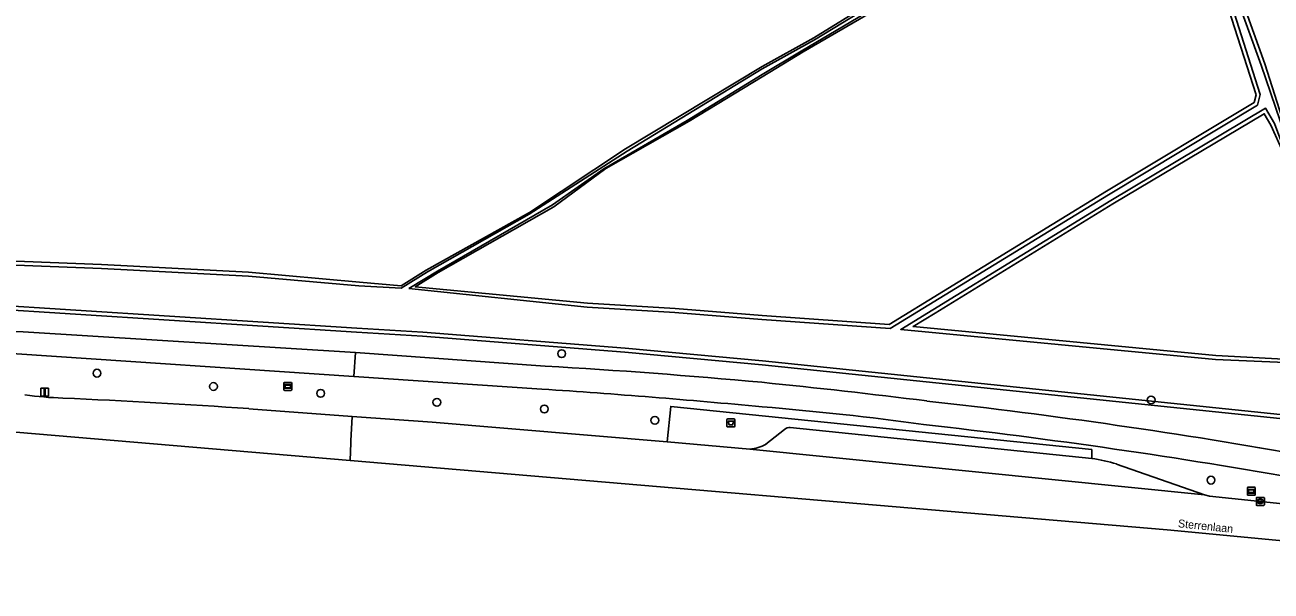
# Model space of a CAD drawing. Extents: x 162396 to 163643, y 386452 to 387406.
# Drawn here: x 163407.9 to 163563.6, y 386501.1 to 386571.8 of the extents above; entities that cross this region are included whole.
import ezdxf

# ---------------------------------------------------------------- set-up
doc = ezdxf.new("R2010")
doc.units = 0
for name, color, linetype in [('IMGEO_Afvalbak', 7, 'Continuous'), ('IMGEO_Berm_groen', 7, 'Continuous'), ('IMGEO_Boom', 7, 'Continuous'), ('IMGEO_Fietspad_gesloten', 7, 'Continuous'), ('IMGEO_Greppel_droge_sloot', 7, 'Continuous'), ('IMGEO_Groenvoorziening', 7, 'Continuous'), ('IMGEO_Informatiebord', 7, 'Continuous'), ('IMGEO_Kolk', 7, 'Continuous'), ('IMGEO_Loofbos', 7, 'Continuous'), ('IMGEO_Oever', 7, 'Continuous'), ('IMGEO_Openbare_ruimte_label', 7, 'Continuous'), ('IMGEO_OVBaan_open', 7, 'Continuous'), ('IMGEO_Rijbaan_regionaal_gesloten', 7, 'Continuous'), ('IMGEO_Verkeersbordpaal', 7, 'Continuous'), ('IMGEO_Verklikker', 7, 'Continuous'), ('IMGEO_Voetpad_open', 7, 'Continuous')]:
    doc.layers.add(name, color=color, linetype=linetype)

msp = doc.modelspace()

# ---------------------------------------------------------------- linework, layer by layer
at = {"layer": 'IMGEO_Afvalbak'}
for p, q in [((163495.6, 386521.7), (163495.6, 386522.5)), ((163495.6, 386522.5), (163495.6, 386521.7)), ((163495.7, 386522.6), (163496.49, 386522.6)), ((163496.49, 386522.6), (163495.7, 386522.6)), ((163496.49, 386521.6), (163495.7, 386521.6)), ((163495.7, 386521.6), (163496.49, 386521.6)), ((163496.59, 386522.5), (163496.59, 386521.7)), ((163496.59, 386521.7), (163496.59, 386522.5))]:
    msp.add_line(p, q, dxfattribs=at)
msp.add_lwpolyline([(163495.74, 386522.32), (163496.45, 386522.32), (163496.3, 386521.84), (163495.89, 386521.84), (163495.74, 386522.32)], dxfattribs=at)
for centre, start, end in [((163495.7, 386522.5), 90, 180), ((163495.7, 386522.5), 90, 180), ((163495.7, 386521.7), 180, 270), ((163495.7, 386521.7), 180, 270), ((163496.49, 386522.5), 0, 90), ((163496.49, 386522.5), 360, 90), ((163496.49, 386521.7), 270, 0), ((163496.49, 386521.7), 270, 0)]:
    msp.add_arc(centre, 0.1, start, end, dxfattribs=at)
at = {"layer": 'IMGEO_Berm_groen'}
for points in [[(163472.48, 386526.32), (163448.99, 386527.9), (163406.85, 386530.72), (163337.13, 386533.04), (163328.61, 386533.61)], [(163435.87, 386523.87), (163448.76, 386522.92), (163458.75, 386522.18), (163488.11, 386519.74), (163488.58, 386524.15), (163541.19, 386518.77), (163541.21, 386517.66)], [(163544.29, 386516.96), (163555.29, 386513.11), (163555.91, 386512.96), (163588.21, 386509.58), (163588.54, 386511.16), (163586.19, 386511.81), (163567.8, 386514.99)]]:
    msp.add_lwpolyline(points, dxfattribs=at)
for centre, radius, start, end in [((163411.9, 385601.26), 927.04, 84.54623, 86.25315), ((163414.46, 386574.33), 49.17, 262.2982, 267.8508), ((163376.42, 385679.42), 846.55, 85.97304, 87.54969), ((163472.41, 386179.3), 345.91, 82.0664, 85.4237), ((163439.06, 385794.95), 731.46, 79.86265, 83.63481), ((163537.67, 386495.02), 22.92, 73.2333, 81.126)]:
    msp.add_arc(centre, radius, start, end, dxfattribs=at)
at = {"layer": 'IMGEO_Boom'}
for centre in [(163474.95, 386530.75), (163416.87, 386528.31), (163431.43, 386526.65), (163444.83, 386525.79), (163459.35, 386524.67), (163472.78, 386523.84), (163548.61, 386524.96), (163486.59, 386522.42), (163556.09, 386514.95)]:
    msp.add_circle(centre, 0.489, dxfattribs=at)
at = {"layer": 'IMGEO_Fietspad_gesloten'}
for points in [[(163328.61, 386533.61), (163337.13, 386533.04), (163406.85, 386530.72), (163448.99, 386527.9), (163449.17, 386530.88), (163407.65, 386533.49), (163365.83, 386535.09), (163337.24, 386535.8)], [(163472.87, 386529.2), (163449.17, 386530.88), (163448.99, 386527.9), (163472.48, 386526.32)]]:
    msp.add_lwpolyline(points, dxfattribs=at)
for centre, radius, start, end in [((163428.23, 385751.32), 779.16, 84.71751, 86.71512), ((163411.9, 385601.26), 927.04, 84.54623, 86.25315), ((163418.01, 385708.03), 823.23, 82.84193, 84.2869), ((163439.96, 385799.16), 730.14, 79.89463, 83.6597), ((163472.41, 386179.3), 345.91, 82.0664, 85.4237), ((163439.06, 385794.95), 731.46, 79.86265, 83.63481)]:
    msp.add_arc(centre, radius, start, end, dxfattribs=at)
at = {"layer": 'IMGEO_Greppel_droge_sloot'}
for points in [[(163455.86, 386538.91), (163459.42, 386541.07), (163473.79, 386549.33), (163480.21, 386553.86), (163490.62, 386559.9), (163500.01, 386565.64), (163504.86, 386568.54), (163536.63, 386587.32), (163544.03, 386591.71), (163548.94, 386594.93), (163550.11, 386595.49), (163551.11, 386595.06), (163551.84, 386593.72), (163553.42, 386588.37), (163554.3, 386585.83), (163558.39, 386575.21), (163562.24, 386563.11), (163561.91, 386561.81), (163543.3, 386550.61), (163516, 386533.9), (163499.96, 386535.01), (163489.08, 386535.89), (163478.15, 386536.57)], [(163570.05, 386541.28), (163574.05, 386529.29), (163556.66, 386530), (163517.32, 386533.78), (163521.35, 386536.22), (163543.58, 386549.9), (163562.91, 386561.41), (163564.04, 386559.51), (163565.3, 386556.04), (163567.03, 386549.67)]]:
    msp.add_lwpolyline(points, close=True, dxfattribs=at)
for points in [[(163537.01, 386588.49), (163506.56, 386569.96), (163500.01, 386566.33), (163483.13, 386556.06), (163470.88, 386548.19), (163458.18, 386540.96), (163454.89, 386538.93), (163449.61, 386539.21), (163435.79, 386540.42), (163417.42, 386541.37), (163389.57, 386542.49)], [(163565.93, 386556.3), (163562.37, 386566.81), (163558.8, 386576.71)], [(163367.36, 386539.17), (163449.35, 386533.95), (163457.58, 386533.42), (163482.89, 386531.45), (163500.05, 386529.84), (163572.78, 386522.33)]]:
    msp.add_lwpolyline(points, dxfattribs=at)
at = {"layer": 'IMGEO_Groenvoorziening'}
for points in [[(163609.34, 386511.79), (163624.59, 386510.68), (163624, 386511.52), (163610.87, 386512.94), (163609.75, 386514.5), (163605.91, 386520.54), (163572.74, 386521.83), (163500, 386529.35), (163482.84, 386530.95), (163457.55, 386532.93), (163449.32, 386533.45), (163367.31, 386538.67)], [(163337.24, 386535.8), (163365.83, 386535.09), (163407.65, 386533.49), (163449.17, 386530.88), (163472.87, 386529.2)]]:
    msp.add_lwpolyline(points, dxfattribs=at)
for centre, radius, start, end in [((163428.23, 385751.32), 779.16, 84.71751, 86.71512), ((163418.01, 385708.03), 823.23, 82.84193, 84.2869), ((163439.96, 385799.16), 730.14, 79.89463, 83.6597)]:
    msp.add_arc(centre, radius, start, end, dxfattribs=at)
at = {"layer": 'IMGEO_Informatiebord'}
for p, q in [((163560.64, 386513.16), (163560.64, 386513.96)), ((163560.64, 386513.96), (163560.64, 386513.16)), ((163560.74, 386514.06), (163561.53, 386514.06)), ((163561.53, 386514.06), (163560.74, 386514.06)), ((163561.63, 386513.96), (163561.63, 386513.16)), ((163561.63, 386513.16), (163561.63, 386513.96)), ((163561.53, 386513.06), (163560.74, 386513.06)), ((163560.74, 386513.06), (163561.53, 386513.06))]:
    msp.add_line(p, q, dxfattribs=at)
for points in [[(163560.74, 386513.79), (163561.53, 386513.79), (163561.53, 386513.33), (163560.74, 386513.33), (163560.74, 386513.79)], [(163560.8, 386513.73), (163560.8, 386513.39), (163561.46, 386513.39), (163561.46, 386513.73), (163560.8, 386513.73)]]:
    msp.add_lwpolyline(points, dxfattribs=at)
for centre, start, end in [((163560.74, 386513.96), 90, 180), ((163560.74, 386513.96), 90, 180), ((163561.53, 386513.96), 0, 90), ((163561.53, 386513.96), 360, 90), ((163560.74, 386513.16), 180, 270), ((163560.74, 386513.16), 180, 270), ((163561.53, 386513.16), 270, 0), ((163561.53, 386513.16), 270, 0)]:
    msp.add_arc(centre, 0.1, start, end, dxfattribs=at)
at = {"layer": 'IMGEO_Kolk'}
for p, q in [((163561.76, 386511.87), (163561.76, 386512.72)), ((163561.83, 386512.8), (163562.68, 386512.8)), ((163562.68, 386511.8), (163561.83, 386511.8)), ((163562.01, 386512.29), (163562.01, 386512.3)), ((163562.45, 386512.25), (163562.05, 386512.25)), ((163562.06, 386512.34), (163562.45, 386512.34)), ((163562.24, 386512.58), (163562.27, 386512.58)), ((163562.27, 386512.02), (163562.24, 386512.02)), ((163562.5, 386512.3), (163562.5, 386512.29)), ((163562.76, 386512.72), (163562.76, 386511.87))]:
    msp.add_line(p, q, dxfattribs=at)
for points in [[(163561.76, 386511.87), (163561.76, 386512.72)], [(163561.83, 386512.8), (163562.68, 386512.8)], [(163562.68, 386511.8), (163561.83, 386511.8)], [(163562.76, 386512.72), (163562.76, 386511.87)]]:
    msp.add_lwpolyline(points, dxfattribs=at)
for centre, radius, start, end in [((163561.83, 386512.72), 0.0765, 91.552, 178.448), ((163561.83, 386512.72), 0.0765, 91.552, 178.448), ((163561.83, 386511.87), 0.0765, 181.552, 268.448), ((163561.83, 386511.87), 0.0765, 181.552, 268.448), ((163562.05, 386512.3), 0.0403, 85.8775, 175.7526), ((163562.05, 386512.29), 0.0366, 178.938, 274.7102), ((163562.46, 386512.3), 0.0386, 1.7309, 96.639), ((163562.46, 386512.3), 0.043, 264.8664, 352.4533), ((163562.68, 386512.72), 0.0765, 1.552, 88.448), ((163562.68, 386512.72), 0.0765, 1.552, 88.448), ((163562.68, 386511.87), 0.0765, 271.552, 358.448), ((163562.68, 386511.87), 0.0765, 271.552, 358.448)]:
    msp.add_arc(centre, radius, start, end, dxfattribs=at)
for centre, major_axis, ratio, start_param, end_param in [((163562.24, 386512.3), (-0.387, 0.002), 0.722429, 4.712389, 7.853982), ((163562.27, 386512.3), (-0.39, 0.002), 0.717154, 1.570796, 4.712389)]:
    msp.add_ellipse(centre, major_axis=major_axis, ratio=ratio, start_param=start_param, end_param=end_param, dxfattribs=at)
at = {"layer": 'IMGEO_Loofbos'}
for points in [[(163550.86, 386603.13), (163551.12, 386602.24), (163551.58, 386597.75), (163551.55, 386596.43), (163551.79, 386595.64), (163553.71, 386592.21), (163553.96, 386589.9), (163559.27, 386576.89), (163562.84, 386566.97), (163566.19, 386556.37), (163567.14, 386552.77), (163574.75, 386529.67), (163593.86, 386541.96), (163569.34, 386576.39)], [(163478.18, 386537.07), (163489.12, 386536.39), (163500, 386535.51), (163515.87, 386534.41), (163543.04, 386551.04), (163561.47, 386562.13), (163561.72, 386563.1), (163557.92, 386575.04), (163553.83, 386585.66), (163552.94, 386588.22), (163551.38, 386593.53), (163550.76, 386594.67), (163550.12, 386594.94), (163549.18, 386594.5), (163544.29, 386591.29), (163536.88, 386586.89), (163505.12, 386568.46), (163500, 386565.34), (163490.87, 386559.78), (163480.45, 386553.87), (163473.95, 386549.09), (163459.51, 386540.9), (163456.65, 386539.08)], [(163556.7, 386530.5), (163573.69, 386529.61), (163569.87, 386541.22), (163566.83, 386549.64), (163565.1, 386555.87), (163563.59, 386559.28), (163562.74, 386560.72), (163543.84, 386549.48), (163521.61, 386535.79), (163518.87, 386534.13)]]:
    msp.add_lwpolyline(points, close=True, dxfattribs=at)
msp.add_lwpolyline([(163389.6, 386542.99), (163417.45, 386541.87), (163435.82, 386540.92), (163449.66, 386539.7), (163454.89, 386539.24), (163458.03, 386541.2), (163470.91, 386548.37), (163482.93, 386556.36), (163500, 386566.63), (163506.44, 386570.22), (163536.75, 386588.92)], dxfattribs=at)
at = {"layer": 'IMGEO_Oever'}
for points in [[(163455.86, 386538.91), (163478.15, 386536.57), (163489.08, 386535.89), (163499.96, 386535.01), (163516, 386533.9), (163543.3, 386550.61), (163561.91, 386561.81), (163562.24, 386563.11), (163558.39, 386575.21), (163554.3, 386585.83), (163553.42, 386588.37), (163551.84, 386593.72), (163551.11, 386595.06), (163550.11, 386595.49), (163548.94, 386594.93), (163544.03, 386591.71), (163536.63, 386587.32), (163504.86, 386568.54), (163500.01, 386565.64), (163490.62, 386559.9), (163480.21, 386553.86), (163473.79, 386549.33), (163459.42, 386541.07)], [(163561.72, 386563.1), (163561.47, 386562.13), (163543.04, 386551.04), (163515.87, 386534.41), (163500, 386535.51), (163489.12, 386536.39), (163478.18, 386537.07), (163456.65, 386539.08), (163459.51, 386540.9), (163473.95, 386549.09), (163480.45, 386553.87), (163490.87, 386559.78), (163500, 386565.34), (163505.12, 386568.46), (163536.88, 386586.89), (163544.29, 386591.29), (163549.18, 386594.5), (163550.12, 386594.94), (163550.76, 386594.67), (163551.38, 386593.53), (163552.94, 386588.22), (163553.83, 386585.66), (163557.92, 386575.04)], [(163570.05, 386541.28), (163567.03, 386549.67), (163565.3, 386556.04), (163564.04, 386559.51), (163562.91, 386561.41), (163543.58, 386549.9), (163521.35, 386536.22), (163517.32, 386533.78), (163556.66, 386530), (163574.05, 386529.29)], [(163565.1, 386555.87), (163566.83, 386549.64), (163569.87, 386541.22), (163573.69, 386529.61), (163556.7, 386530.5), (163518.87, 386534.13), (163521.61, 386535.79), (163543.84, 386549.48), (163562.74, 386560.72), (163563.59, 386559.28)]]:
    msp.add_lwpolyline(points, close=True, dxfattribs=at)
for points in [[(163389.57, 386542.49), (163417.42, 386541.37), (163435.79, 386540.42), (163449.61, 386539.21), (163454.89, 386538.93), (163458.18, 386540.96), (163470.88, 386548.19), (163483.13, 386556.06), (163500.01, 386566.33), (163506.56, 386569.96), (163537.01, 386588.49)], [(163536.75, 386588.92), (163506.44, 386570.22), (163500, 386566.63), (163482.93, 386556.36), (163470.91, 386548.37), (163458.03, 386541.2), (163454.89, 386539.24), (163449.66, 386539.7), (163435.82, 386540.92), (163417.45, 386541.87), (163389.6, 386542.99)], [(163558.8, 386576.71), (163562.37, 386566.81), (163565.93, 386556.3)], [(163566.19, 386556.37), (163562.84, 386566.97), (163559.27, 386576.89)], [(163367.31, 386538.67), (163449.32, 386533.45), (163457.55, 386532.93), (163482.84, 386530.95), (163500, 386529.35), (163572.74, 386521.83), (163605.91, 386520.54), (163605.32, 386525.72), (163605.08, 386527.79), (163576.19, 386529.47), (163594.43, 386541.13), (163593.86, 386541.96), (163574.75, 386529.67), (163567.14, 386552.77)], [(163572.78, 386522.33), (163500.05, 386529.84), (163482.89, 386531.45), (163457.58, 386533.42), (163449.35, 386533.95), (163367.36, 386539.17)]]:
    msp.add_lwpolyline(points, dxfattribs=at)
at = {"layer": 'IMGEO_OVBaan_open'}
for points in [[(163502.78, 386521.26), (163500.48, 386519.44)], [(163541.21, 386517.66), (163503.52, 386521.51)], [(163498.46, 386518.82), (163555.29, 386513.11), (163544.29, 386516.96)]]:
    msp.add_lwpolyline(points, dxfattribs=at)
for centre, radius, start, end in [((163503.43, 386520.54), 0.976, 84.7957, 132.0279), ((163498.02, 386523.9), 5.1, 275.0155, 298.8824), ((163537.67, 386495.02), 22.92, 73.2333, 81.126)]:
    msp.add_arc(centre, radius, start, end, dxfattribs=at)
at = {"layer": 'IMGEO_Rijbaan_regionaal_gesloten'}
for points in [[(163448.5, 386517.41), (163448.59, 386519.59), (163448.6, 386519.8), (163448.6, 386519.86), (163448.76, 386522.92), (163435.87, 386523.87)], [(163631.24, 386501.09), (163628.18, 386505.49), (163588.21, 386509.58), (163555.91, 386512.96), (163555.29, 386513.11), (163498.46, 386518.82), (163488.11, 386519.74), (163458.75, 386522.18), (163448.76, 386522.92), (163448.6, 386519.86), (163448.6, 386519.8), (163448.59, 386519.59), (163448.5, 386517.41), (163550.62, 386508.73), (163631.24, 386501.09)], [(163399.42, 386521.41), (163401.78, 386521.37), (163448.5, 386517.41)]]:
    msp.add_lwpolyline(points, dxfattribs=at)
for centre, radius, start, end in [((163414.46, 386574.33), 49.17, 262.2982, 267.8508), ((163376.42, 385679.42), 846.55, 85.97304, 87.54969)]:
    msp.add_arc(centre, radius, start, end, dxfattribs=at)
at = {"layer": 'IMGEO_Verkeersbordpaal'}
for p, q in [((163409.84, 386525.56), (163409.84, 386526.36)), ((163409.84, 386526.36), (163409.84, 386525.56)), ((163409.94, 386526.46), (163410.73, 386526.46)), ((163410.73, 386526.46), (163409.94, 386526.46)), ((163410.83, 386526.36), (163410.83, 386525.56)), ((163410.83, 386525.56), (163410.83, 386526.36)), ((163410.73, 386525.46), (163409.94, 386525.46)), ((163409.94, 386525.46), (163410.73, 386525.46))]:
    msp.add_line(p, q, dxfattribs=at)
msp.add_lwpolyline([(163410.26, 386526.34), (163410.41, 386526.34), (163410.41, 386525.59), (163410.26, 386525.59), (163410.26, 386526.34)], dxfattribs=at)
for centre, start, end in [((163409.94, 386526.36), 90, 180), ((163409.94, 386526.36), 90, 180), ((163410.73, 386526.36), 0, 90), ((163410.73, 386526.36), 360, 90), ((163409.94, 386525.56), 180, 270), ((163409.94, 386525.56), 180, 270), ((163410.73, 386525.56), 270, 0), ((163410.73, 386525.56), 270, 0)]:
    msp.add_arc(centre, 0.1, start, end, dxfattribs=at)
at = {"layer": 'IMGEO_Verklikker'}
for p, q in [((163440.22, 386526.26), (163440.22, 386527.06)), ((163440.22, 386527.06), (163440.22, 386526.26)), ((163440.32, 386527.16), (163441.11, 386527.16)), ((163441.11, 386527.16), (163440.32, 386527.16)), ((163441.11, 386526.16), (163440.32, 386526.16)), ((163440.32, 386526.16), (163441.11, 386526.16)), ((163441.21, 386527.06), (163441.21, 386526.26)), ((163441.21, 386526.26), (163441.21, 386527.06))]:
    msp.add_line(p, q, dxfattribs=at)
for points in [[(163440.33, 386526.89), (163441.11, 386526.89), (163441.11, 386526.43), (163440.33, 386526.43), (163440.33, 386526.89)], [(163440.39, 386526.83), (163440.39, 386526.49), (163441.05, 386526.49), (163441.05, 386526.83), (163440.39, 386526.83)]]:
    msp.add_lwpolyline(points, dxfattribs=at)
for centre, start, end in [((163440.32, 386527.06), 90, 180), ((163440.32, 386527.06), 90, 180), ((163440.32, 386526.26), 180, 270), ((163440.32, 386526.26), 180, 270), ((163441.11, 386527.06), 0, 90), ((163441.11, 386527.06), 360, 90), ((163441.11, 386526.26), 270, 0), ((163441.11, 386526.26), 270, 0)]:
    msp.add_arc(centre, 0.1, start, end, dxfattribs=at)
at = {"layer": 'IMGEO_Voetpad_open'}
for points in [[(163503.52, 386521.51), (163541.21, 386517.66), (163541.19, 386518.77), (163488.58, 386524.15), (163488.11, 386519.74), (163498.46, 386518.82)], [(163500.48, 386519.44), (163502.78, 386521.26)]]:
    msp.add_lwpolyline(points, dxfattribs=at)
for centre, radius, start, end in [((163503.43, 386520.54), 0.976, 84.7957, 132.0279), ((163498.02, 386523.9), 5.1, 275.0155, 298.8824)]:
    msp.add_arc(centre, radius, start, end, dxfattribs=at)

# ---------------------------------------------------------------- texts
at = {"layer": 'IMGEO_Openbare_ruimte_label'}
msp.add_text('Sterrenlaan', height=1, rotation=354.033, dxfattribs=at).set_placement((163551.93, 386509.07))

doc.saveas('drawing.dxf')
